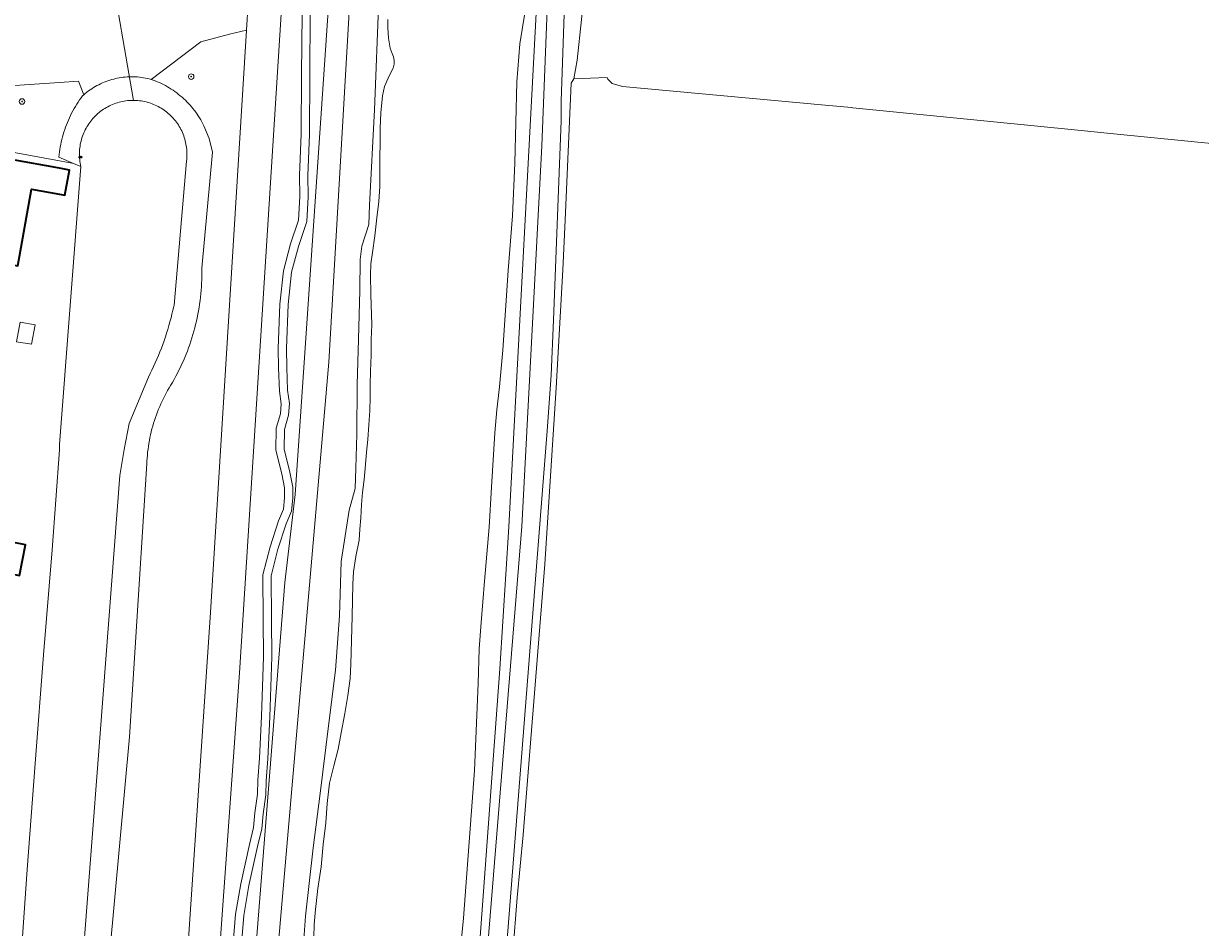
# Model space of a CAD drawing. Header units: metres. Extents: x 152610 to 160096, y 456114 to 462495.
# Tile 905 of 938: x 158995 to 159166, y 459776 to 459907. Entities that reach past the tile are written whole.
import ezdxf
from ezdxf.enums import TextEntityAlignment as Align

# ---------------------------------------------------------------- set-up
doc = ezdxf.new("R2010")
doc.units = ezdxf.units.M
doc.header["$LTSCALE"] = 0.5
doc.layers.get('0').update_dxf_attribs({"linetype": 'CONTINUOUS'})
for name, color, linetype, lineweight in [('B-PV-GK-BESCHOEIING-G', 251, 'GK-BESCHOEIING-SO', 18), ('B-PV-GR-BEPLANTING_CULTUUR_BOSPLANTSOEN-GV', 251, 'CONTINUOUS', 18), ('B-PV-GR-BOOM-S', 251, 'CONTINUOUS', 25), ('B-PV-GR-BOS_LOOF-GV', 251, 'CONTINUOUS', 13), ('B-PV-GR-GRAS-GV', 251, 'CONTINUOUS', 13), ('B-PV-GW-TALUD_KRUIN-G', 251, 'CONTINUOUS', 18), ('B-PV-IE-MEUBILAIR-S', 251, 'CONTINUOUS', 25), ('B-PV-KW-KUNSTWERK_DUIKER-G', 251, 'CONTINUOUS', 18), ('B-PV-OG-BEBOUWING-GV', 6, 'CONTINUOUS', 35), ('B-PV-OG-BEBOUWING_SCHUUR-GV', 251, 'CONTINUOUS', 18), ('B-PV-OG-TERREIN_BEGROEID-GV', 251, 'CONTINUOUS', 18), ('B-PV-OG-TERREIN_OEVER-GV', 251, 'CONTINUOUS', 18), ('B-PV-OG-WATER_SLOOT-GV', 251, 'CONTINUOUS', 18), ('B-PV-VH-GESLOTENVERHARDING_ASFALT-GV', 251, 'CONTINUOUS', 18), ('B-PV-VH-ONVERHARD_ZAND-GV', 251, 'CONTINUOUS', 18)]:
    doc.layers.add(name, color=color, linetype=linetype, lineweight=lineweight)
doc.styles.add('NLCS-ISO', font='NLCS-ISO.ttf')
doc.linetypes.add('GK-BESCHOEIING-SO', pattern='A,18,-3,[1,NLCS.SHX,S=0.6,R=0,X=0,Y=0],-3', length=24)

# ---------------------------------------------------------------- blocks, each defined once
blk = doc.blocks.new('SIE-MEUBILAIR_PUT_RIOOLPUT-SO')
blk.add_ellipse((0, 0), major_axis=(1.25, 0), ratio=0.54)
at = {"style": 'NLCS-ISO'}
blk.add_text('ri', height=0.75, dxfattribs=at).set_placement((-0.04, 0.07), align=Align.MIDDLE_CENTER)
blk = doc.blocks.new('SGR-BOOM_GBKN-SO')
at = {"linetype": 'ByBlock', "lineweight": 18}
h = blk.add_hatch(color=0, dxfattribs=at)
h.dxf.hatch_style = 1
edge = h.paths.add_edge_path()
edge.add_arc((0, 0), 0.25, 0, 360)
at = {"color": 0, "linetype": 'ByBlock', "lineweight": 18}
for radius in [2, 0.25]:
    blk.add_circle((0, 0), radius, dxfattribs=at)
at = {"color": 0, "linetype": 'ByBlock', "lineweight": 18, "style": 'NLCS-ISO'}
blk.add_attdef('SOORT', (2.5, 0), '', height=1.5, dxfattribs=at)

msp = doc.modelspace()

# ---------------------------------------------------------------- linework, layer by layer
at = {"layer": 'B-PV-GK-BESCHOEIING-G', "flags": 128}
for points in [[(159003.101, 459886.531), (159000, 459846.175)], [(158999.99, 459845.42), (158998.93, 459830.9), (158997.68, 459815.64), (158996.46, 459799.88), (158995.3, 459784.49), (158994.24, 459769.19), (158993.141, 459756.946), (158993.136, 459753.873), (158993.434, 459750.814), (158993.496, 459750.407), (158993.565, 459750.002), (158993.864, 459748.497), (158994.24, 459747.01), (158997.52, 459734.43), (158998.84, 459730.49), (158999.541, 459727.885), (159000, 459725.174), (159000.061, 459724.78), (159000.117, 459724.368), (159000.165, 459723.955), (159000.205, 459723.541), (159000.237, 459723.127), (159000.262, 459722.712), (159000.278, 459722.297), (159000.286, 459721.881), (159000.286, 459721.466), (159000.278, 459721.05), (159000.262, 459720.635), (159000.239, 459720.22), (159000.207, 459719.805), (159000.167, 459719.392), (159000.119, 459718.979), (159000.064, 459718.567), (159000, 459718.113), (158999.921, 459717.531), (158999.83, 459716.95), (158999.623, 459715.279), (158995.27, 459679.91), (158994.259, 459677.267), (158993.483, 459675.787), (158990.087, 459671.661), (158988.641, 459669.956), (158986.317, 459668.258), (158979.736, 459664.228), (158971.852, 459659.187), (158965.464, 459655.627), (158965.485, 459655.347), (158961.53, 459654.331), (158958.969, 459654.007), (158957.388, 459654.007), (158955.585, 459654.15), (158951.106, 459654.991), (158941.212, 459656.896), (158941.168, 459656.884), (158940.839, 459656.812), (158940.507, 459656.754), (158940.173, 459656.713), (158939.837, 459656.688), (158939.5, 459656.678), (158939.163, 459656.685), (158938.827, 459656.707), (158938.493, 459656.746), (158938.16, 459656.8), (158937.831, 459656.87), (158937.505, 459656.956), (158937.184, 459657.056), (158936.867, 459657.173), (158936.557, 459657.304), (158936.253, 459657.449), (158935.957, 459657.609), (158935.668, 459657.783), (158935.388, 459657.97), (158935.117, 459658.17), (158934.856, 459658.383), (158934.606, 459658.608), (158926.622, 459660.507), (158926.477, 459660.284), (158919.149, 459662.052), (158919.301, 459662.496), (158912.318, 459664.683), (158912.243, 459664.383), (158907.791, 459665.872), (158908.009, 459666.403), (158891.186, 459672.397), (158890.835, 459671.749), (158884.826, 459674.199), (158885.044, 459674.789), (158871.98, 459680.502), (158871.761, 459680.058), (158864.265, 459683.511), (158864.542, 459683.917), (158860.271, 459685.733), (158844.342, 459683.247), (158844.321, 459683.459), (158838.977, 459682.713), (158838.976, 459682.712), (158838.833, 459682.578), (158838.68, 459682.457), (158838.518, 459682.348), (158838.347, 459682.253), (158838.169, 459682.172), (158837.985, 459682.106), (158837.796, 459682.055), (158837.604, 459682.02), (158837.409, 459682.001), (158837.213, 459681.997), (158837.018, 459682.01), (158836.825, 459682.038), (158836.634, 459682.083), (158836.448, 459682.142), (158836.268, 459682.217), (158836.094, 459682.306), (158835.927, 459682.409), (158835.77, 459682.526), (158835.623, 459682.655), (158834.833, 459682.611), (158830.438, 459682.633), (158824.47, 459683.012), (158822.368, 459683.278), (158820.283, 459683.709), (158817.427, 459684.319), (158799.664, 459689.223), (158799.352, 459689.205), (158799.105, 459689.191), (158796.846, 459688.223), (158795.009, 459687.644), (158792.804, 459687.38), (158791.483, 459687.343), (158788.329, 459687.787), (158777.28, 459690.081), (158768.51, 459691.609), (158744.832, 459696.199), (158731.755, 459699.147), (158720.939, 459701.26), (158712.11, 459703.057), (158711.742, 459703.156), (158711.379, 459703.269), (158711.021, 459703.398), (158710.669, 459703.542), (158710.323, 459703.701), (158709.984, 459703.874), (158709.653, 459704.061), (158709.329, 459704.262), (158709.015, 459704.476), (158708.71, 459704.703), (158708.414, 459704.943), (158708.129, 459705.195), (158707.855, 459705.459), (158707.592, 459705.734), (158707.341, 459706.02), (158707.102, 459706.316), (158706.932, 459706.544), (158706.29, 459707.561), (158705.723, 459708.859), (158704.389, 459712.745), (158704.356, 459713.429), (158704.439, 459717.284), (158703.976, 459733.454), (158703.703, 459745.162), (158702.922, 459754.833), (158702.194, 459762.125), (158701.072, 459772.42), (158700.151, 459777.475), (158699.437, 459781.393)]]:
    msp.add_lwpolyline(points, dxfattribs=at)
at = {"layer": 'B-PV-GR-BEPLANTING_CULTUUR_BOSPLANTSOEN-GV', "flags": 128}
msp.add_lwpolyline([(158984.983, 459890.115), (159000, 459887.358), (159002.028, 459886.985), (158999.924, 459887.876), (159000, 459888.658), (159000.05, 459889.005), (159000.11, 459889.372), (159000.178, 459889.736), (159000.254, 459890.1), (159000.338, 459890.462), (159000.429, 459890.821), (159000.529, 459891.179), (159000.636, 459891.534), (159000.75, 459891.887), (159000.872, 459892.238), (159001.002, 459892.586), (159001.139, 459892.931), (159001.284, 459893.273), (159001.436, 459893.611), (159001.595, 459893.947), (159001.761, 459894.279), (159001.935, 459894.607), (159002.115, 459894.931), (159002.303, 459895.252), (159002.497, 459895.568), (159002.698, 459895.88), (159002.906, 459896.188), (159003.12, 459896.491), (159003.341, 459896.789), (159003.51, 459896.938), (159003.514, 459896.942), (159002.746, 459898.925), (159000, 459898.74), (158988.41, 459897.96)], dxfattribs=at)
at = {"layer": 'B-PV-GR-BOS_LOOF-GV', "flags": 128}
for points in [[(159011.452, 459475.914), (159013.095, 459500), (159014.084, 459515.516), (159022.555, 459638.806), (159026.207, 459691.966), (159030.167, 459755.463), (159039.087, 459858.117), (159044.732, 459955.64)], [(159013.567, 459644.688), (159015.459, 459671.073), (159015.545, 459672.144), (159016.917, 459675.956), (159016.921, 459678.113), (159016.964, 459688.891), (159019.918, 459720.332), (159020.447, 459737.806), (159021.822, 459755.175), (159022.725, 459765.797), (159026.099, 459813.035), (159035.009, 459953.792)], [(159028.092, 459922.226), (159027.116, 459906.332), (159021.921, 459821.794), (159017.053, 459750), (159015.803, 459732.07), (159013.246, 459696.134), (159009.165, 459648.264), (159009.344, 459640.713)], [(159039.198, 459912.681), (159034.182, 459838.91), (159032.699, 459826.161), (159025.445, 459734.56), (159021.719, 459679.235), (159019.242, 459651.69), (159018.848, 459645.651), (159018.607, 459639.075)], [(159017.053, 459750), (159021.921, 459821.794), (159027.116, 459906.332), (159024.67, 459905.74), (159020.49, 459904.6), (159013.311, 459899.172), (159013.572, 459899.079), (159013.878, 459898.961), (159014.181, 459898.837), (159014.481, 459898.705), (159014.777, 459898.565), (159015.071, 459898.419), (159015.36, 459898.265), (159015.645, 459898.105), (159015.927, 459897.937), (159016.204, 459897.763), (159016.477, 459897.582), (159016.746, 459897.394), (159017.01, 459897.2), (159017.269, 459896.999), (159017.523, 459896.792), (159017.771, 459896.579), (159018.015, 459896.36), (159018.253, 459896.135), (159018.486, 459895.905), (159018.713, 459895.668), (159018.934, 459895.427), (159019.149, 459895.18), (159019.358, 459894.927), (159019.561, 459894.67), (159019.758, 459894.408), (159019.948, 459894.141), (159020.131, 459893.87), (159020.308, 459893.594), (159020.478, 459893.314), (159020.641, 459893.03), (159020.797, 459892.742), (159020.946, 459892.45), (159021.705, 459890.572), (159022.173, 459888.601), (159020.632, 459871.78), (159020.635, 459871.599), (159020.639, 459871.095), (159020.635, 459870.59), (159020.623, 459870.086), (159020.602, 459869.582), (159020.574, 459869.078), (159020.538, 459868.575), (159020.494, 459868.072), (159020.442, 459867.57), (159020.382, 459867.069), (159020.314, 459866.569), (159020.238, 459866.071), (159020.154, 459865.573), (159020.062, 459865.077), (159019.963, 459864.582), (159019.855, 459864.089), (159019.74, 459863.598), (159019.617, 459863.109), (159019.486, 459862.622), (159019.348, 459862.136), (159019.202, 459861.653), (159019.048, 459861.173), (159018.887, 459860.695), (159018.718, 459860.219), (159018.542, 459859.747), (159018.358, 459859.277), (159018.166, 459858.81), (159017.968, 459858.346), (159017.762, 459857.885), (159017.548, 459857.428), (159017.328, 459856.975), (159017.1, 459856.524), (159016.865, 459856.078), (159016.624, 459855.635), (159016.375, 459855.196), (159016.119, 459854.761), (159015.896, 459854.392), (159015.68, 459854.019), (159015.47, 459853.642), (159015.268, 459853.262), (159015.073, 459852.877), (159014.885, 459852.489), (159014.704, 459852.098), (159014.53, 459851.703), (159014.364, 459851.306), (159014.206, 459850.905), (159014.054, 459850.501), (159013.911, 459850.095), (159013.774, 459849.686), (159013.646, 459849.274), (159013.525, 459848.86), (159013.412, 459848.444), (159013.306, 459848.026), (159013.209, 459847.607), (159013.119, 459847.185), (159013.037, 459846.762), (159012.962, 459846.337), (159012.896, 459845.911), (159012.838, 459845.484), (159012.787, 459845.056), (159012.745, 459844.627), (159012.71, 459844.197), (159012.684, 459843.767), (159012.669, 459843.44), (159010.16, 459803.76), (159006.59, 459764.62)]]:
    msp.add_lwpolyline(points, dxfattribs=at)
at = {"layer": 'B-PV-GR-GRAS-GV', "flags": 128}
msp.add_lwpolyline([(159189.538, 459887.642), (159152.447, 459891.334), (159148.19, 459891.758), (159147.733, 459891.803), (159115.052, 459895.056), (159114.889, 459895.072), (159111.066, 459895.424), (159081.684, 459898.135), (159080.173, 459898.566), (159079.775, 459898.942), (159079.548, 459899.225), (159079.453, 459899.423), (159074.628, 459899.245), (159074.22, 459898.633), (159073.326, 459878.724), (159073.009, 459871.531), (159072.063, 459854.404), (159070.377, 459828.798), (159068.054, 459799.862), (159067.28, 459789.55), (159066.407, 459780.438), (159065.113, 459764.392)], dxfattribs=at)
at = {"layer": 'B-PV-GW-TALUD_KRUIN-G', "flags": 128}
msp.add_lwpolyline([(159039.198, 459912.681), (159034.182, 459838.91), (159032.699, 459826.161), (159025.445, 459734.56), (159021.719, 459679.235), (159019.242, 459651.69), (159018.848, 459645.651), (159018.607, 459639.075)], dxfattribs=at)
at = {"layer": 'B-PV-KW-KUNSTWERK_DUIKER-G', "flags": 128}
msp.add_lwpolyline([(159007.205, 459916.586), (159010.75, 459896.129)], dxfattribs=at)
at = {"layer": 'B-PV-OG-BEBOUWING-GV', "flags": 128}
for points in [[(159000, 459886.267), (158992.99, 459887.56), (158992.35, 459884.04), (158987.13, 459884.99), (158985.09, 459873.74), (158993.95, 459872.12), (158995.96, 459883.26), (159000, 459882.522), (159000.78, 459882.38), (159001.45, 459886)], [(158990.1, 459832.58), (158984.01, 459833.75), (158978.832, 459834.745), (158978.258, 459831.756), (158975.723, 459832.227), (158974.79, 459832.4), (158973.32, 459824.55), (158984.12, 459822.5), (158984.303, 459823.483), (158987.495, 459822.872), (158988.502, 459828.279), (158989.23, 459828.14), (158994.2, 459827.19), (158995.069, 459831.625)]]:
    msp.add_lwpolyline(points, close=True, dxfattribs=at)
at = {"layer": 'B-PV-OG-BEBOUWING_SCHUUR-GV', "flags": 128}
msp.add_lwpolyline([(158996.453, 459863.575), (158994.27, 459863.93), (158993.746, 459861.103), (158995.929, 459860.753)], close=True, dxfattribs=at)
at = {"layer": 'B-PV-OG-TERREIN_BEGROEID-GV', "flags": 128}
for points in [[(159044.732, 459955.64), (159039.087, 459858.117), (159030.167, 459755.463), (159026.207, 459691.966), (159022.555, 459638.806), (159014.084, 459515.516), (159013.095, 459500), (159011.452, 459475.914)], [(159035.009, 459953.792), (159026.099, 459813.035), (159022.725, 459765.797), (159021.822, 459755.175), (159020.447, 459737.806), (159019.918, 459720.332), (159016.964, 459688.891), (159016.921, 459678.113), (159016.917, 459675.956), (159015.545, 459672.144), (159015.459, 459671.073), (159013.567, 459644.688)], [(159039.823, 459480.629), (159041.427, 459500), (159041.534, 459501.302), (159043.766, 459530.495), (159047.478, 459580.08), (159050.349, 459617.864), (159055.228, 459676.458), (159058.773, 459724.608), (159062.146, 459773.607), (159067.076, 459834.297), (159069.981, 459889.525), (159071.419, 459926.626)], [(159073.792, 459925.536), (159072.788, 459896.026), (159072.745, 459893.136), (159071.675, 459864.294), (159071.294, 459856.234), (159070.729, 459848.185), (159062.711, 459746.046), (159059.49, 459698.467), (159053.215, 459621.714), (159047.798, 459553.275), (159044.035, 459503.691), (159043.752, 459500), (159040.204, 459453.758)], [(158988.41, 459897.96), (159000, 459898.74), (159002.746, 459898.925), (159003.514, 459896.942), (159003.733, 459897.127), (159003.961, 459897.309), (159004.194, 459897.485), (159004.432, 459897.655), (159004.675, 459897.818), (159004.921, 459897.974), (159005.172, 459898.123), (159005.427, 459898.266), (159005.686, 459898.401), (159005.949, 459898.53), (159006.214, 459898.651), (159006.484, 459898.765), (159006.756, 459898.871), (159007.03, 459898.97), (159007.308, 459899.061), (159007.588, 459899.145), (159007.87, 459899.221), (159008.154, 459899.289), (159008.385, 459899.338), (159008.673, 459899.392), (159008.962, 459899.438), (159009.252, 459899.476), (159009.543, 459899.506), (159009.834, 459899.528), (159010.127, 459899.542), (159010.419, 459899.549), (159010.712, 459899.547), (159011.004, 459899.537), (159011.296, 459899.519), (159011.587, 459899.493), (159011.878, 459899.459), (159012.168, 459899.418), (159012.456, 459899.368), (159012.743, 459899.31), (159013.028, 459899.245), (159013.311, 459899.172), (159020.49, 459904.6), (159024.67, 459905.74), (159027.116, 459906.332), (159028.092, 459922.226)], [(159069.57, 459916.99), (159065.167, 459834.226), (159063.876, 459813.607), (159060.587, 459768.78), (159056.334, 459716.551), (159052.369, 459670.363), (159049.587, 459634.712), (159046.765, 459599.591), (159044.249, 459562.883), (159043.124, 459544.266), (159041.997, 459542.111), (159041.286, 459540.407), (159038.173, 459507.547), (159037.642, 459500), (159034.554, 459456.072)], [(159041.416, 459455.525), (159045.075, 459502.963), (159048.281, 459544.364), (159048.947, 459552.739), (159048.996, 459553.354), (159051.725, 459587.403), (159054.351, 459622.191), (159057.409, 459659.554), (159058.8, 459678.156), (159060.642, 459700.034), (159062.413, 459724.696), (159063.732, 459744.289), (159065.113, 459764.392), (159066.407, 459780.438), (159067.28, 459789.55), (159068.054, 459799.862), (159070.377, 459828.798), (159072.063, 459854.404), (159073.009, 459871.531), (159073.326, 459878.724), (159074.22, 459898.633), (159074.628, 459899.245), (159075.068, 459901.962), (159076.326, 459913.792)], [(159018.607, 459639.075), (159018.848, 459645.651), (159019.242, 459651.69), (159021.719, 459679.235), (159025.445, 459734.56), (159032.699, 459826.161), (159034.182, 459838.91), (159039.198, 459912.681)], [(159035.098, 459769.61), (159035.683, 459777.729), (159036.791, 459787.662), (159037.829, 459795.518), (159039.014, 459805.376), (159040.013, 459813.459), (159040.598, 459821.314), (159040.843, 459829.206), (159041.995, 459836.647), (159042.894, 459839.821), (159043, 459842.729), (159043.139, 459847.675), (159043.197, 459854.85), (159043.37, 459861.457), (159043.579, 459868.519), (159043.606, 459873.05), (159043.865, 459874.976), (159044.877, 459878.113), (159044.946, 459880.907), (159045.705, 459894.728), (159046.308, 459910.852)], [(159024.946, 459770.823), (159025.552, 459778.004), (159026.299, 459782.438), (159027.544, 459788.127), (159028.143, 459790.596), (159028.331, 459792.735), (159028.713, 459795.442), (159028.789, 459797.46), (159029.003, 459800.649), (159029.312, 459806.739), (159029.602, 459815.374), (159029.527, 459820.749), (159029.509, 459827.267), (159030.54, 459831.346), (159031.765, 459835.115), (159032.484, 459836.804), (159032.635, 459838.431), (159032.635, 459839.88), (159032.24, 459841.93), (159031.362, 459845.369), (159031.427, 459848.563), (159032.033, 459850.634), (159032.132, 459852.1), (159031.89, 459853.947), (159031.773, 459857.328), (159031.715, 459860.108), (159031.951, 459866.567), (159032.488, 459871.404), (159033.524, 459875.285), (159034.68, 459878.751), (159034.863, 459882.169), (159034.806, 459885.247), (159035.059, 459891.198), (159035.119, 459899.889), (159035.18, 459908.683)], [(159036.38, 459908.69), (159036.319, 459899.881), (159036.259, 459891.169), (159036.007, 459885.232), (159036.064, 459882.148), (159035.87, 459878.525), (159034.674, 459874.94), (159033.671, 459871.181), (159033.149, 459866.478), (159032.916, 459860.098), (159032.973, 459857.361), (159033.088, 459854.046), (159033.338, 459852.138), (159033.222, 459850.422), (159032.623, 459848.379), (159032.565, 459845.507), (159033.412, 459842.192), (159033.835, 459839.994), (159033.835, 459838.375), (159033.661, 459836.506), (159032.889, 459834.694), (159031.693, 459831.013), (159030.709, 459827.12), (159030.727, 459820.759), (159030.802, 459815.362), (159030.511, 459806.688), (159030.201, 459800.578), (159029.988, 459797.398), (159029.91, 459795.335), (159029.524, 459792.598), (159029.33, 459790.401), (159028.713, 459787.857), (159027.478, 459782.21), (159026.744, 459777.854), (159026.145, 459770.761)]]:
    msp.add_lwpolyline(points, dxfattribs=at)
at = {"layer": 'B-PV-OG-TERREIN_OEVER-GV', "flags": 128}
for points in [[(159049.587, 459634.712), (159052.369, 459670.363), (159056.334, 459716.551), (159060.587, 459768.78), (159063.876, 459813.607), (159065.167, 459834.226), (159069.57, 459916.99)], [(159046.308, 459910.852), (159045.705, 459894.728), (159044.946, 459880.907), (159044.877, 459878.113), (159043.865, 459874.976), (159043.606, 459873.05), (159043.579, 459868.519), (159043.37, 459861.457), (159043.197, 459854.85), (159043.139, 459847.675), (159043, 459842.729), (159042.894, 459839.821), (159041.995, 459836.647), (159040.843, 459829.206), (159040.598, 459821.314), (159040.013, 459813.459), (159039.014, 459805.376), (159037.829, 459795.518), (159036.791, 459787.662), (159035.683, 459777.729), (159035.098, 459769.61)], [(159067.426, 459908.467), (159066.757, 459904.312), (159066.317, 459898.798), (159066.044, 459887.017), (159065.685, 459879.351), (159065.1, 459871.458), (159064.298, 459859.865), (159063.82, 459854.577), (159063.413, 459851.216), (159063.157, 459847.855), (159062.685, 459840), (159062.322, 459834.184), (159061.661, 459826.367), (159061.147, 459820.362), (159060.854, 459816.51), (159060.716, 459811.488), (159060.18, 459798.875), (159058.609, 459777.463), (159057.688, 459768.059)], [(159036.867, 459774.681), (159036.957, 459776.551), (159037.122, 459778.722), (159037.454, 459781.762), (159037.956, 459784.879), (159038.269, 459788.146), (159038.639, 459791.299), (159038.821, 459794.094), (159039.153, 459797.04), (159039.77, 459799.552), (159040.425, 459801.951), (159040.872, 459804.331), (159041.375, 459807.164), (159041.822, 459809.771), (159042.156, 459812.226), (159042.245, 459814.322), (159042.455, 459821.213), (159042.538, 459825.933), (159042.666, 459827.689), (159043, 459829.955), (159043.485, 459832.279), (159043.576, 459833.884), (159043.685, 459835.526), (159043.812, 459837.49), (159043.959, 459839.227), (159044.2, 459841.097), (159044.328, 459842.702), (159044.511, 459845.081), (159044.714, 459846.913), (159044.879, 459849.028), (159045.025, 459851.086), (159045.058, 459853.125), (159045.072, 459854.9), (159045.124, 459856.826), (159045.194, 459859.148), (159045.226, 459861.413), (159045.297, 459863.547), (159045.172, 459867.964), (159045.09, 459870.739), (159045.162, 459872.401), (159045.422, 459874.044), (159045.737, 459876.48), (159046.033, 459879.067), (159046.329, 459881.447), (159046.456, 459883.618), (159046.47, 459885.619), (159046.483, 459887.904), (159046.516, 459889.943), (159046.53, 459892.076), (159046.619, 459894.323), (159046.839, 459896.778), (159047.138, 459898.157), (159047.663, 459899.366), (159048.095, 459900.255), (159048.415, 459900.784), (159048.565, 459901.388), (159048.563, 459901.898), (159048.43, 459902.445), (159048.24, 459902.917), (159047.955, 459903.69), (159047.706, 459905.162), (159047.646, 459906.653), (159047.624, 459907.862)], [(159006.59, 459764.62), (159010.16, 459803.76), (159012.669, 459843.44), (159012.684, 459843.767), (159012.71, 459844.197), (159012.745, 459844.627), (159012.787, 459845.056), (159012.838, 459845.484), (159012.896, 459845.911), (159012.962, 459846.337), (159013.037, 459846.762), (159013.119, 459847.185), (159013.209, 459847.607), (159013.306, 459848.026), (159013.412, 459848.444), (159013.525, 459848.86), (159013.646, 459849.274), (159013.774, 459849.686), (159013.911, 459850.095), (159014.054, 459850.501), (159014.206, 459850.905), (159014.364, 459851.306), (159014.53, 459851.703), (159014.704, 459852.098), (159014.885, 459852.489), (159015.073, 459852.877), (159015.268, 459853.262), (159015.47, 459853.642), (159015.68, 459854.019), (159015.896, 459854.392), (159016.119, 459854.761), (159016.375, 459855.196), (159016.624, 459855.635), (159016.865, 459856.078), (159017.1, 459856.524), (159017.328, 459856.975), (159017.548, 459857.428), (159017.762, 459857.885), (159017.968, 459858.346), (159018.166, 459858.81), (159018.358, 459859.277), (159018.542, 459859.747), (159018.718, 459860.219), (159018.887, 459860.695), (159019.048, 459861.173), (159019.202, 459861.653), (159019.348, 459862.136), (159019.486, 459862.622), (159019.617, 459863.109), (159019.74, 459863.598), (159019.855, 459864.089), (159019.963, 459864.582), (159020.062, 459865.077), (159020.154, 459865.573), (159020.238, 459866.071), (159020.314, 459866.569), (159020.382, 459867.069), (159020.442, 459867.57), (159020.494, 459868.072), (159020.538, 459868.575), (159020.574, 459869.078), (159020.602, 459869.582), (159020.623, 459870.086), (159020.635, 459870.59), (159020.639, 459871.095), (159020.635, 459871.599), (159020.632, 459871.78), (159022.173, 459888.601), (159021.705, 459890.572), (159020.946, 459892.45), (159020.797, 459892.742), (159020.641, 459893.03), (159020.478, 459893.314), (159020.308, 459893.594), (159020.131, 459893.87), (159019.948, 459894.141), (159019.758, 459894.408), (159019.561, 459894.67), (159019.358, 459894.927), (159019.149, 459895.18), (159018.934, 459895.427), (159018.713, 459895.668), (159018.486, 459895.905), (159018.253, 459896.135), (159018.015, 459896.36), (159017.771, 459896.579), (159017.523, 459896.792), (159017.269, 459896.999), (159017.01, 459897.2), (159016.746, 459897.394), (159016.477, 459897.582), (159016.204, 459897.763), (159015.927, 459897.937), (159015.645, 459898.105), (159015.36, 459898.265), (159015.071, 459898.419), (159014.777, 459898.565), (159014.481, 459898.705), (159014.181, 459898.837), (159013.878, 459898.961), (159013.572, 459899.079), (159013.311, 459899.172), (159013.028, 459899.245), (159012.743, 459899.31), (159012.456, 459899.368), (159012.168, 459899.418), (159011.878, 459899.459), (159011.587, 459899.493), (159011.296, 459899.519), (159011.004, 459899.537), (159010.712, 459899.547), (159010.419, 459899.549), (159010.127, 459899.542), (159009.834, 459899.528), (159009.543, 459899.506), (159009.252, 459899.476), (159008.962, 459899.438), (159008.673, 459899.392), (159008.385, 459899.338), (159008.154, 459899.289), (159007.87, 459899.221), (159007.588, 459899.145), (159007.308, 459899.061), (159007.03, 459898.97), (159006.756, 459898.871), (159006.484, 459898.765), (159006.214, 459898.651), (159005.949, 459898.53), (159005.686, 459898.401), (159005.427, 459898.266), (159005.172, 459898.123), (159004.921, 459897.974), (159004.675, 459897.818), (159004.432, 459897.655), (159004.194, 459897.485), (159003.961, 459897.309), (159003.733, 459897.127), (159003.514, 459896.942), (159003.51, 459896.938), (159003.341, 459896.789), (159003.12, 459896.491), (159002.906, 459896.188), (159002.698, 459895.88), (159002.497, 459895.568), (159002.303, 459895.252), (159002.115, 459894.931), (159001.935, 459894.607), (159001.761, 459894.279), (159001.595, 459893.947), (159001.436, 459893.611), (159001.284, 459893.273), (159001.139, 459892.931), (159001.002, 459892.586), (159000.872, 459892.238), (159000.75, 459891.887), (159000.636, 459891.534), (159000.529, 459891.179), (159000.429, 459890.821), (159000.338, 459890.462), (159000.254, 459890.1), (159000.178, 459889.736), (159000.11, 459889.372), (159000.05, 459889.005), (159000, 459888.658), (158999.924, 459887.876), (159002.028, 459886.985), (159003.101, 459886.531), (159003.067, 459886.664), (159003.04, 459886.799), (159003.004, 459886.992), (159002.965, 459887.239), (159002.934, 459887.487), (159002.911, 459887.735), (159002.896, 459887.984), (159002.889, 459888.234), (159002.89, 459888.484), (159002.899, 459888.734), (159002.916, 459888.983), (159002.941, 459889.231), (159002.974, 459889.479), (159003.015, 459889.725), (159003.063, 459889.97), (159003.12, 459890.213), (159003.184, 459890.455), (159003.256, 459890.694), (159003.336, 459890.931), (159003.423, 459891.165), (159003.517, 459891.396), (159003.619, 459891.624), (159003.729, 459891.848), (159003.845, 459892.069), (159003.968, 459892.287), (159004.098, 459892.5), (159004.235, 459892.709), (159004.379, 459892.913), (159004.529, 459893.113), (159004.685, 459893.307), (159004.848, 459893.497), (159004.87, 459893.521), (159005.039, 459893.705), (159005.214, 459893.883), (159005.394, 459894.056), (159005.58, 459894.222), (159005.772, 459894.383), (159005.968, 459894.537), (159006.169, 459894.685), (159006.375, 459894.826), (159006.585, 459894.961), (159006.8, 459895.089), (159007.018, 459895.21), (159007.24, 459895.324), (159007.466, 459895.431), (159007.695, 459895.53), (159007.927, 459895.622), (159008.162, 459895.707), (159008.4, 459895.784), (159008.639, 459895.853), (159008.881, 459895.915), (159009.125, 459895.969), (159009.371, 459896.015), (159009.617, 459896.053), (159009.865, 459896.083), (159010.114, 459896.106), (159010.363, 459896.12), (159010.613, 459896.126), (159010.863, 459896.124), (159011.112, 459896.115), (159011.361, 459896.097), (159011.609, 459896.072), (159011.857, 459896.038), (159012.103, 459895.997), (159012.348, 459895.947), (159012.591, 459895.89), (159012.706, 459895.86), (159012.946, 459895.792), (159013.184, 459895.716), (159013.419, 459895.632), (159013.651, 459895.541), (159013.881, 459895.442), (159014.107, 459895.336), (159014.33, 459895.223), (159014.549, 459895.103), (159014.764, 459894.976), (159014.974, 459894.842), (159015.181, 459894.702), (159015.383, 459894.555), (159015.58, 459894.401), (159015.771, 459894.241), (159015.958, 459894.076), (159016.139, 459893.904), (159016.315, 459893.726), (159016.485, 459893.543), (159016.649, 459893.355), (159016.807, 459893.162), (159016.959, 459892.963), (159017.104, 459892.76), (159017.243, 459892.552), (159017.374, 459892.34), (159017.499, 459892.124), (159017.617, 459891.904), (159017.728, 459891.68), (159017.832, 459891.453), (159017.929, 459891.223), (159018.017, 459890.99), (159018.099, 459890.753), (159018.173, 459890.515), (159018.239, 459890.274), (159018.297, 459890.031), (159018.348, 459889.787), (159018.391, 459889.541), (159018.425, 459889.293), (159018.452, 459889.045), (159018.471, 459888.796), (159018.482, 459888.547), (159018.485, 459888.297), (159018.48, 459888.047), (159018.467, 459887.798), (159018.446, 459887.549), (159018.417, 459887.301), (159016.611, 459866.4), (159016.574, 459866.228), (159016.449, 459865.666), (159016.316, 459865.106), (159016.175, 459864.548), (159016.026, 459863.991), (159015.87, 459863.437), (159015.706, 459862.885), (159015.534, 459862.336), (159015.355, 459861.788), (159015.168, 459861.244), (159014.973, 459860.702), (159014.771, 459860.163), (159014.562, 459859.626), (159014.345, 459859.093), (159014.121, 459858.562), (159013.889, 459858.035), (159013.65, 459857.511), (159013.404, 459856.991), (159013.15, 459856.473), (159012.89, 459855.96), (159010.108, 459849.221), (159009.376, 459845.462), (159008.769, 459841.68), (159005.92, 459804.24), (159002.878, 459765.15)]]:
    msp.add_lwpolyline(points, dxfattribs=at)
at = {"layer": 'B-PV-OG-WATER_SLOOT-GV', "flags": 128}
for points in [[(159057.688, 459768.059), (159058.609, 459777.463), (159060.18, 459798.875), (159060.716, 459811.488), (159060.854, 459816.51), (159061.147, 459820.362), (159061.661, 459826.367), (159062.322, 459834.184), (159062.685, 459840), (159063.157, 459847.855), (159063.413, 459851.216), (159063.82, 459854.577), (159064.298, 459859.865), (159065.1, 459871.458), (159065.685, 459879.351), (159066.044, 459887.017), (159066.317, 459898.798), (159066.757, 459904.312), (159067.426, 459908.467)], [(159047.624, 459907.862), (159047.646, 459906.653), (159047.706, 459905.162), (159047.955, 459903.69), (159048.24, 459902.917), (159048.43, 459902.445), (159048.563, 459901.898), (159048.565, 459901.388), (159048.415, 459900.784), (159048.095, 459900.255), (159047.663, 459899.366), (159047.138, 459898.157), (159046.839, 459896.778), (159046.619, 459894.323), (159046.53, 459892.076), (159046.516, 459889.943), (159046.483, 459887.904), (159046.47, 459885.619), (159046.456, 459883.618), (159046.329, 459881.447), (159046.033, 459879.067), (159045.737, 459876.48), (159045.422, 459874.044), (159045.162, 459872.401), (159045.09, 459870.739), (159045.172, 459867.964), (159045.297, 459863.547), (159045.226, 459861.413), (159045.194, 459859.148), (159045.124, 459856.826), (159045.072, 459854.9), (159045.058, 459853.125), (159045.025, 459851.086), (159044.879, 459849.028), (159044.714, 459846.913), (159044.511, 459845.081), (159044.328, 459842.702), (159044.2, 459841.097), (159043.959, 459839.227), (159043.812, 459837.49), (159043.685, 459835.526), (159043.576, 459833.884), (159043.485, 459832.279), (159043, 459829.955), (159042.666, 459827.689), (159042.538, 459825.933), (159042.455, 459821.213), (159042.245, 459814.322), (159042.156, 459812.226), (159041.822, 459809.771), (159041.375, 459807.164), (159040.872, 459804.331), (159040.425, 459801.951), (159039.77, 459799.552), (159039.153, 459797.04), (159038.821, 459794.094), (159038.639, 459791.299), (159038.269, 459788.146), (159037.956, 459784.879), (159037.454, 459781.762), (159037.122, 459778.722), (159036.957, 459776.551), (159036.867, 459774.681)], [(159002.878, 459765.15), (159005.92, 459804.24), (159008.769, 459841.68), (159009.376, 459845.462), (159010.108, 459849.221), (159012.89, 459855.96), (159013.15, 459856.473), (159013.404, 459856.991), (159013.65, 459857.511), (159013.889, 459858.035), (159014.121, 459858.562), (159014.345, 459859.093), (159014.562, 459859.626), (159014.771, 459860.163), (159014.973, 459860.702), (159015.168, 459861.244), (159015.355, 459861.788), (159015.534, 459862.336), (159015.706, 459862.885), (159015.87, 459863.437), (159016.026, 459863.991), (159016.175, 459864.548), (159016.316, 459865.106), (159016.449, 459865.666), (159016.574, 459866.228), (159016.611, 459866.4), (159018.417, 459887.301), (159018.446, 459887.549), (159018.467, 459887.798), (159018.48, 459888.047), (159018.485, 459888.297), (159018.482, 459888.547), (159018.471, 459888.796), (159018.452, 459889.045), (159018.425, 459889.293), (159018.391, 459889.541), (159018.348, 459889.787), (159018.297, 459890.031), (159018.239, 459890.274), (159018.173, 459890.515), (159018.099, 459890.753), (159018.017, 459890.99), (159017.929, 459891.223), (159017.832, 459891.453), (159017.728, 459891.68), (159017.617, 459891.904), (159017.499, 459892.124), (159017.374, 459892.34), (159017.243, 459892.552), (159017.104, 459892.76), (159016.959, 459892.963), (159016.807, 459893.162), (159016.649, 459893.355), (159016.485, 459893.543), (159016.315, 459893.726), (159016.139, 459893.904), (159015.958, 459894.076), (159015.771, 459894.241), (159015.58, 459894.401), (159015.383, 459894.555), (159015.181, 459894.702), (159014.974, 459894.842), (159014.764, 459894.976), (159014.549, 459895.103), (159014.33, 459895.223), (159014.107, 459895.336), (159013.881, 459895.442), (159013.651, 459895.541), (159013.419, 459895.632), (159013.184, 459895.716), (159012.946, 459895.792), (159012.706, 459895.86), (159012.591, 459895.89), (159012.348, 459895.947), (159012.103, 459895.997), (159011.857, 459896.038), (159011.609, 459896.072), (159011.361, 459896.097), (159011.112, 459896.115), (159010.863, 459896.124), (159010.613, 459896.126), (159010.363, 459896.12), (159010.114, 459896.106), (159009.865, 459896.083), (159009.617, 459896.053), (159009.371, 459896.015), (159009.125, 459895.969), (159008.881, 459895.915), (159008.639, 459895.853), (159008.4, 459895.784), (159008.162, 459895.707), (159007.927, 459895.622), (159007.695, 459895.53), (159007.466, 459895.431), (159007.24, 459895.324), (159007.018, 459895.21), (159006.8, 459895.089), (159006.585, 459894.961), (159006.375, 459894.826), (159006.169, 459894.685), (159005.968, 459894.537), (159005.772, 459894.383), (159005.58, 459894.222), (159005.394, 459894.056), (159005.214, 459893.883), (159005.039, 459893.705), (159004.87, 459893.521), (159004.848, 459893.497), (159004.685, 459893.307), (159004.529, 459893.113), (159004.379, 459892.913), (159004.235, 459892.709), (159004.098, 459892.5), (159003.968, 459892.287), (159003.845, 459892.069), (159003.729, 459891.848), (159003.619, 459891.624), (159003.517, 459891.396), (159003.423, 459891.165), (159003.336, 459890.931), (159003.256, 459890.694), (159003.184, 459890.455), (159003.12, 459890.213), (159003.063, 459889.97), (159003.015, 459889.725), (159002.974, 459889.479), (159002.941, 459889.231), (159002.916, 459888.983), (159002.899, 459888.734), (159002.89, 459888.484), (159002.889, 459888.234), (159002.896, 459887.984), (159002.911, 459887.735), (159002.934, 459887.487), (159002.965, 459887.239), (159003.004, 459886.992), (159003.04, 459886.799), (159003.067, 459886.664), (159003.101, 459886.531), (159000, 459846.175), (158999.99, 459845.42), (158998.93, 459830.9), (158997.68, 459815.64), (158996.46, 459799.88), (158995.3, 459784.49), (158994.24, 459769.19)]]:
    msp.add_lwpolyline(points, dxfattribs=at)
at = {"layer": 'B-PV-VH-GESLOTENVERHARDING_ASFALT-GV', "flags": 128}
for points in [[(159071.419, 459926.626), (159069.981, 459889.525), (159067.076, 459834.297), (159062.146, 459773.607), (159058.773, 459724.608), (159055.228, 459676.458), (159050.349, 459617.864), (159047.478, 459580.08), (159043.766, 459530.495), (159041.534, 459501.302), (159041.427, 459500), (159039.823, 459480.629)], [(159040.204, 459453.758), (159043.752, 459500), (159044.035, 459503.691), (159047.798, 459553.275), (159053.215, 459621.714), (159059.49, 459698.467), (159062.711, 459746.046), (159070.729, 459848.185), (159071.294, 459856.234), (159071.675, 459864.294), (159072.745, 459893.136), (159072.788, 459896.026), (159073.792, 459925.536)]]:
    msp.add_lwpolyline(points, dxfattribs=at)
at = {"layer": 'B-PV-VH-ONVERHARD_ZAND-GV', "flags": 128}
for points in [[(159035.18, 459908.683), (159035.119, 459899.889), (159035.059, 459891.198), (159034.806, 459885.247), (159034.863, 459882.169), (159034.68, 459878.751), (159033.524, 459875.285), (159032.488, 459871.404), (159031.951, 459866.567), (159031.715, 459860.108), (159031.773, 459857.328), (159031.89, 459853.947), (159032.132, 459852.1), (159032.033, 459850.634), (159031.427, 459848.563), (159031.362, 459845.369), (159032.24, 459841.93), (159032.635, 459839.88), (159032.635, 459838.431), (159032.484, 459836.804), (159031.765, 459835.115), (159030.54, 459831.346), (159029.509, 459827.267), (159029.527, 459820.749), (159029.602, 459815.374), (159029.312, 459806.739), (159029.003, 459800.649), (159028.789, 459797.46), (159028.713, 459795.442), (159028.331, 459792.735), (159028.143, 459790.596), (159027.544, 459788.127), (159026.299, 459782.438), (159025.552, 459778.004), (159024.946, 459770.823)], [(159026.145, 459770.761), (159026.744, 459777.854), (159027.478, 459782.21), (159028.713, 459787.857), (159029.33, 459790.401), (159029.524, 459792.598), (159029.91, 459795.335), (159029.988, 459797.398), (159030.201, 459800.578), (159030.511, 459806.688), (159030.802, 459815.362), (159030.727, 459820.759), (159030.709, 459827.12), (159031.693, 459831.013), (159032.889, 459834.694), (159033.661, 459836.506), (159033.835, 459838.375), (159033.835, 459839.994), (159033.412, 459842.192), (159032.565, 459845.507), (159032.623, 459848.379), (159033.222, 459850.422), (159033.338, 459852.138), (159033.088, 459854.046), (159032.973, 459857.361), (159032.916, 459860.098), (159033.149, 459866.478), (159033.671, 459871.181), (159034.674, 459874.94), (159035.87, 459878.525), (159036.064, 459882.148), (159036.007, 459885.232), (159036.259, 459891.169), (159036.319, 459899.881), (159036.38, 459908.69)]]:
    msp.add_lwpolyline(points, dxfattribs=at)

# ---------------------------------------------------------------- block references
at = {"layer": 'B-PV-GR-BOOM-S', "xscale": 0.2, "yscale": 0.2, "zscale": 0.2}
for p in [(159019.104, 459899.575), (158994.565, 459895.959)]:
    msp.add_blockref('SGR-BOOM_GBKN-SO', p, dxfattribs=at)
at = {"layer": 'B-PV-IE-MEUBILAIR-S', "xscale": 0.2, "yscale": 0.2, "zscale": 0.2}
msp.add_blockref('SIE-MEUBILAIR_PUT_RIOOLPUT-SO', (159003.034, 459887.904), dxfattribs=at)

doc.saveas('drawing.dxf')
